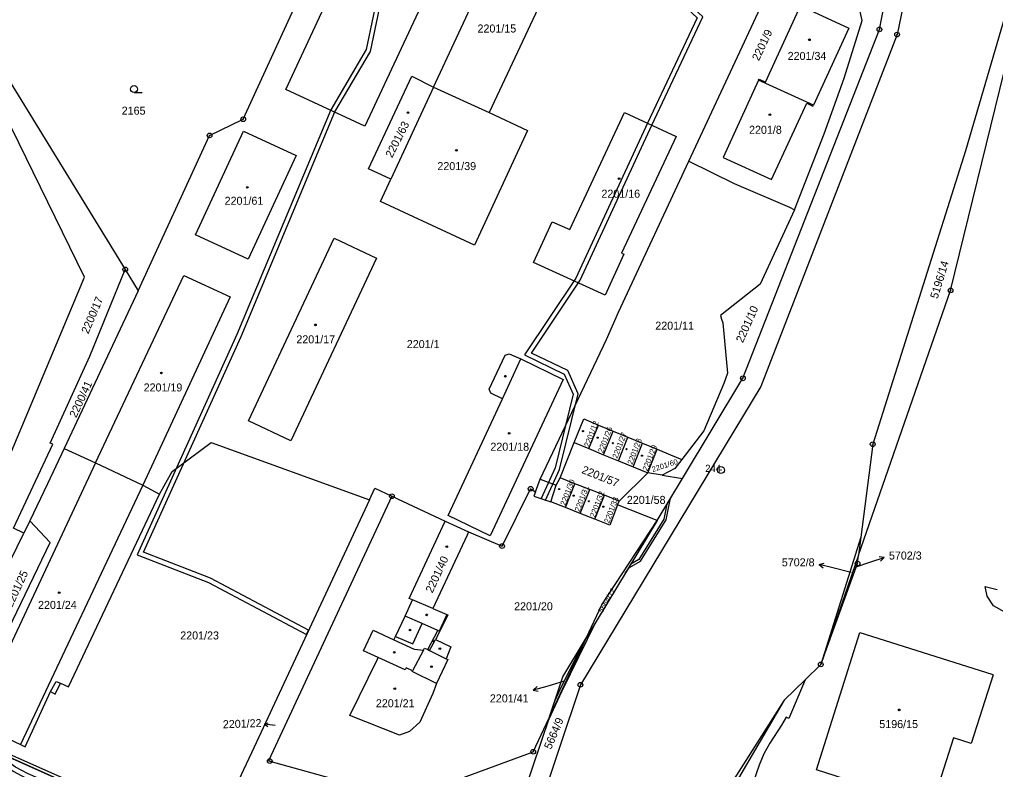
# Model space of a CAD drawing. Extents: x -644096 to -634268, y -1141430 to -1133463.
# Drawn here: x -638098.4 to -637891.2, y -1139369.4 to -1139210.3 of the extents above; entities that cross this region are included whole.
import ezdxf

# ---------------------------------------------------------------- set-up
doc = ezdxf.new("R2010")
doc.units = 0
for name, color, linetype in [('_CIVIL_CONSTRUCTION', 7, 'Continuous'), ('B_Hranice _3D', 7, 'Continuous'), ('M_Svah_Nasyp', 7, 'Continuous'), ('M_Svah_Zarez', 7, 'Continuous'), ('svrsek_osa_sjezdy', 7, 'Continuous'), ('svrsek_osa_terminal_VRT', 7, 'Continuous'), ('svrsek_osa_VRT', 7, 'Continuous'), ('svrsek_popisy_VRT', 7, 'Continuous'), ('terminal_VRT', 7, 'Continuous')]:
    doc.layers.add(name, color=color, linetype=linetype)

msp = doc.modelspace()

# ---------------------------------------------------------------- linework, layer by layer
at = {"layer": '_CIVIL_CONSTRUCTION'}
for centre, radius in [((-637915.89, -1139212.38), 0.5), ((-637915.89, -1139212.38), 0.0303), ((-637912.13, -1139213.47), 0.5), ((-637912.13, -1139213.47), 0.0303), ((-638050.95, -1139231.45), 0.5), ((-638050.95, -1139231.45), 0.0303), ((-638058.07, -1139234.88), 0.5), ((-638058.07, -1139234.88), 0.0303), ((-638075.99, -1139263.31), 0.5), ((-638075.99, -1139263.31), 0.0303), ((-637900.77, -1139267.76), 0.5), ((-637900.77, -1139267.76), 0.0303), ((-637944.87, -1139286.42), 0.5), ((-637944.87, -1139286.42), 0.0303), ((-637917.31, -1139300.41), 0.5), ((-637917.31, -1139300.41), 0.0303), ((-637949.52, -1139305.89), 0.75), ((-637949.52, -1139305.89), 0.03), ((-637989.92, -1139309.87), 0.5), ((-637989.92, -1139309.87), 0.0303), ((-638019.38, -1139311.44), 0.5), ((-638019.38, -1139311.44), 0.0303), ((-637996, -1139322.04), 0.5), ((-637996, -1139322.04), 0.0303), ((-637920.51, -1139325.73), 0.5), ((-637920.51, -1139325.73), 0.0303), ((-637928.33, -1139347.14), 0.5), ((-637928.33, -1139347.14), 0.0303), ((-637979.36, -1139351.46), 0.5), ((-637979.36, -1139351.46), 0.0303), ((-637989.37, -1139365.67), 0.5), ((-637989.37, -1139365.67), 0.0303), ((-638045.32, -1139367.66), 0.5), ((-638045.32, -1139367.66), 0.0303)]:
    msp.add_circle(centre, radius, dxfattribs=at)
at = {"layer": 'B_Hranice _3D'}
for points in [[(-638057.92, -1139328.82), (-638072.12, -1139323.33), (-638051.39, -1139277.51), (-638031.46, -1139229.87), (-638023.89, -1139217.03), (-638019.44, -1139195.69), (-638012.77, -1139180.9), (-638013.76, -1139180.63), (-638020.4, -1139195.37), (-638024.83, -1139216.67), (-638032.36, -1139229.43), (-638052.31, -1139277.11), (-638073.46, -1139323.89), (-638058.34, -1139329.74), (-638037.49, -1139340.8), (-638037.07, -1139339.9)], [(-637957.81, -1139196.25), (-637960.51, -1139202.21), (-637961.24, -1139203.69), (-637954.58, -1139209.92), (-637965.08, -1139232.27), (-637980.36, -1139265.15), (-637991.22, -1139281.45), (-637982.77, -1139285.53), (-637980.91, -1139289.81), (-637984.74, -1139305.43), (-637987.72, -1139311.94), (-637986.77, -1139312.25), (-637983.8, -1139305.77), (-637979.85, -1139289.73), (-637982.01, -1139284.79), (-637989.76, -1139281.05), (-637979.44, -1139265.58), (-637964.18, -1139232.69), (-637953.36, -1139209.68), (-637960.02, -1139203.47), (-637959.61, -1139202.65), (-637956.58, -1139196.59)], [(-637969.83, -1139327.78), (-637968.92, -1139326.56), (-637966.62, -1139325.26), (-637961.18, -1139316.48), (-637960.23, -1139311.85), (-637961, -1139313.12), (-637961.65, -1139316.29), (-637966.98, -1139324.88), (-637968.67, -1139325.84)], [(-637986.45, -1139359.77), (-637983.26, -1139352.77), (-637976.08, -1139338.15), (-637978.05, -1139341.43), (-637979.14, -1139343.24), (-637983.72, -1139352.55), (-637984.84, -1139355.01), (-637986.01, -1139358.47)], [(-638058.16, -1139385.08), (-638116.11, -1139359.35), (-638116.31, -1139359.79), (-638058.44, -1139385.69)], [(-638050.77, -1139389.12), (-638058.44, -1139385.69), (-638070.21, -1139380.42), (-638073.38, -1139380.58), (-638080.73, -1139377.19), (-638096.61, -1139370.37), (-638099.29, -1139368.96), (-638103.41, -1139366.03), (-638104.26, -1139365.18), (-638112.96, -1139361.29), (-638112.41, -1139361.62), (-638107.23, -1139364.46), (-638105.57, -1139365.28), (-638104.05, -1139366.79), (-638099.81, -1139369.82), (-638097.05, -1139371.27), (-638081.13, -1139378.11), (-638073.58, -1139381.6), (-638070.12, -1139381.41), (-638066.97, -1139382.5), (-638058.58, -1139385.99)]]:
    msp.add_lwpolyline(points, close=True, dxfattribs=at)
at = {"layer": 'M_Svah_Nasyp'}
for p, q in [((-637995.93, -1139290.75), (-637992.02, -1139282.32)), ((-637987.87, -1139307.85), (-637984.5, -1139309.13)), ((-638072.24, -1139309.11), (-638098.23, -1139364.1)), ((-638010.67, -1139335.25), (-638014.98, -1139333.42)), ((-638012.93, -1139338.47), (-638016.59, -1139336.88)), ((-638007.69, -1139336.55), (-638009.32, -1139340.08)), ((-638014.94, -1139342.78), (-638012.93, -1139338.47)), ((-638009.66, -1139339.92), (-638012.93, -1139338.47)), ((-638018.96, -1139341.92), (-638014.68, -1139343.9)), ((-638018.61, -1139341.18), (-638014.94, -1139342.78)), ((-638011.73, -1139344), (-638009.66, -1139339.92)), ((-638011.38, -1139344.18), (-638010.11, -1139341.84)), ((-638009.32, -1139340.08), (-638009.66, -1139339.92)), ((-638014.68, -1139343.9), (-638012.64, -1139344.08)), ((-638012.64, -1139344.08), (-638012.44, -1139343.67)), ((-638012.44, -1139343.67), (-638011.73, -1139344)), ((-638011.73, -1139344), (-638011.38, -1139344.18)), ((-638012.64, -1139344.08), (-638015.01, -1139348.49)), ((-638011.38, -1139344.18), (-638007.85, -1139345.93)), ((-638091.83, -1139352.91), (-638090.64, -1139350.74)), ((-638090.64, -1139350.74), (-638089.71, -1139351.13))]:
    msp.add_line(p, q, dxfattribs=at)
at = {"layer": 'M_Svah_Zarez'}
for centre, radius in [((-637930.73, -1139214.58), 0.175), ((-638015.97, -1139230.04), 0.175), ((-637939.14, -1139230.48), 0.175), ((-638005.67, -1139238.03), 0.175), ((-637971.14, -1139244.04), 0.175), ((-638050.07, -1139245.9), 0.175), ((-638035.61, -1139275.08), 0.175), ((-638068.32, -1139285.29), 0.175), ((-637995.28, -1139285.97), 0.175), ((-637994.48, -1139298.1), 0.175), ((-637978.8, -1139297.65), 0.123), ((-637975.7, -1139299), 0.123), ((-637972.48, -1139300.19), 0.123), ((-637969.56, -1139301.45), 0.123), ((-637966.27, -1139302.82), 0.123), ((-637983.86, -1139309.92), 0.123), ((-637980.79, -1139311.32), 0.123), ((-637977.55, -1139312.51), 0.123), ((-637974.5, -1139313.67), 0.123), ((-638007.72, -1139322.16), 0.175), ((-638090.01, -1139331.9), 0.175), ((-638011.99, -1139336.63), 0.175), ((-638015.52, -1139339.85), 0.175), ((-638010.58, -1139342.22), 0.123), ((-638009.19, -1139343.8), 0.175), ((-638018.86, -1139344.56), 0.175), ((-638010.97, -1139347.61), 0.175), ((-638018.77, -1139352.3), 0.175), ((-637911.68, -1139356.79), 0.175)]:
    msp.add_circle(centre, radius, dxfattribs=at)
at = {"layer": 'svrsek_osa_sjezdy'}
msp.add_line((-638074.12, -1139225.78), (-638072.37, -1139225.78), dxfattribs=at)
msp.add_circle((-638074.12, -1139225.03), 0.75, dxfattribs=at)
at = {"layer": 'svrsek_osa_terminal_VRT'}
msp.add_arc((-642050.26, -1145189.6), 8802.25, 41.413152, 75.317049, dxfattribs=at)
at = {"layer": 'svrsek_popisy_VRT'}
for p, q in [((-637917.71, -1139325.4), (-637914.86, -1139324.47)), ((-637914.86, -1139324.47), (-637915.96, -1139324.31)), ((-637914.86, -1139324.47), (-637915.65, -1139325.26)), ((-637928.67, -1139325.9), (-637927.58, -1139325.66)), ((-637925.76, -1139326.63), (-637928.67, -1139325.9)), ((-637928.67, -1139325.9), (-637927.82, -1139326.63)), ((-637921.87, -1139327.6), (-637925.76, -1139326.63)), ((-637921.02, -1139326.5), (-637917.71, -1139325.4)), ((-637986.51, -1139351.79), (-637989.4, -1139352.62)), ((-637989.4, -1139352.62), (-637988.57, -1139351.86)), ((-637982.77, -1139350.7), (-637986.51, -1139351.79)), ((-637989.4, -1139352.62), (-637988.29, -1139352.82)), ((-638046.43, -1139359.85), (-638045.62, -1139359.56)), ((-638044.14, -1139360.13), (-638046.43, -1139359.85)), ((-638046.43, -1139359.85), (-638045.71, -1139360.32))]:
    msp.add_line(p, q, dxfattribs=at)
at = {"layer": 'terminal_VRT'}
for p, q in [((-637956.34, -1139240.33), (-637938.29, -1139201.63)), ((-638107.79, -1139211.6), (-638075.99, -1139263.31)), ((-637929.9, -1139228.48), (-637941.52, -1139223.13)), ((-638010.51, -1139224.63), (-638019.62, -1139244.18)), ((-638010.51, -1139224.63), (-637998.72, -1139230.03)), ((-638075.99, -1139263.31), (-638073.21, -1139267.83)), ((-638073.21, -1139267.83), (-638088.92, -1139301.29)), ((-637977.56, -1139301.35), (-637975.49, -1139296.33)), ((-637975.49, -1139296.33), (-637972.37, -1139297.62)), ((-637974.43, -1139302.63), (-637972.37, -1139297.62)), ((-637972.37, -1139297.62), (-637969.26, -1139298.91)), ((-637983.66, -1139307.54), (-637980.69, -1139300.07)), ((-637980.69, -1139300.07), (-637977.56, -1139301.35)), ((-637971.3, -1139303.91), (-637969.26, -1139298.91)), ((-637969.26, -1139298.91), (-637966.15, -1139300.2)), ((-637968.18, -1139305.18), (-637966.15, -1139300.2)), ((-637966.15, -1139300.2), (-637963.05, -1139301.49)), ((-638088.92, -1139301.29), (-638082.31, -1139304.39)), ((-637977.56, -1139301.35), (-637974.43, -1139302.63)), ((-637965.03, -1139306.47), (-637963.05, -1139301.49)), ((-638082.31, -1139304.39), (-638072.24, -1139309.11)), ((-637974.43, -1139302.63), (-637971.3, -1139303.91)), ((-637971.3, -1139303.91), (-637968.18, -1139305.18)), ((-637971.11, -1139312.49), (-637965.03, -1139306.47)), ((-637968.18, -1139305.18), (-637965.03, -1139306.47)), ((-637961.97, -1139306.96), (-637965.03, -1139306.47)), ((-637980.52, -1139308.78), (-637983.66, -1139307.54)), ((-637982.53, -1139313.85), (-637980.52, -1139308.78)), ((-637977.39, -1139310.01), (-637980.52, -1139308.78)), ((-637963.09, -1139316.58), (-637957.69, -1139307.65)), ((-637961.97, -1139306.96), (-637957.69, -1139307.65)), ((-638072.24, -1139309.11), (-638068.74, -1139311.02)), ((-637979.39, -1139315.09), (-637977.39, -1139310.01)), ((-637974.25, -1139311.25), (-637977.39, -1139310.01)), ((-638024.15, -1139312.2), (-638049.2, -1139365.9)), ((-638019.38, -1139311.44), (-638008.05, -1139316.72)), ((-637982.53, -1139313.85), (-637985.66, -1139312.61)), ((-637976.27, -1139316.33), (-637974.25, -1139311.25)), ((-637971.11, -1139312.49), (-637974.25, -1139311.25)), ((-637971.45, -1139313.29), (-637971.11, -1139312.49)), ((-637979.39, -1139315.09), (-637982.53, -1139313.85)), ((-637963.09, -1139316.58), (-637971.45, -1139313.29)), ((-638096.25, -1139316.66), (-638097.52, -1139319.28)), ((-638008.05, -1139316.72), (-638003.09, -1139318.97)), ((-637976.27, -1139316.33), (-637979.39, -1139315.09)), ((-637963.09, -1139316.58), (-637978.05, -1139341.43)), ((-638101.81, -1139328.14), (-638097.52, -1139319.28)), ((-637919.8, -1139320.11), (-637928.33, -1139347.14)), ((-637919.8, -1139320.11), (-637920.29, -1139323.98)), ((-637920.29, -1139323.98), (-637928.33, -1139347.14)), ((-637986.01, -1139358.47), (-637978.05, -1139341.43)), ((-637928.33, -1139347.14), (-637931.67, -1139350.4)), ((-637936.08, -1139354.7), (-637931.67, -1139350.4)), ((-637936.08, -1139354.7), (-637973.32, -1139418.07)), ((-637986.01, -1139358.47), (-637994.83, -1139384.57)), ((-638058.44, -1139385.69), (-638116.31, -1139359.79)), ((-638049.2, -1139365.9), (-638058.44, -1139385.69))]:
    msp.add_line(p, q, dxfattribs=at)
for points in [[(-637880.04, -1139178.17), (-637897.58, -1139238.13), (-637917.31, -1139300.41), (-637919.8, -1139320.11)], [(-637920.29, -1139323.98), (-637900.77, -1139267.76), (-637878.83, -1139178.35)], [(-638041.86, -1139225.1), (-638021.34, -1139181), (-638004.55, -1139188.8), (-638025.1, -1139232.9), (-638041.86, -1139225.1)], [(-638010.51, -1139224.63), (-637995.87, -1139193.18), (-637984.04, -1139198.63), (-637998.72, -1139230.03)], [(-638073.21, -1139267.83), (-638058.07, -1139234.88), (-638050.95, -1139231.45), (-638036.57, -1139200.05)], [(-637909.59, -1139201.09), (-637912.13, -1139213.47), (-637941.06, -1139288.18), (-637979.36, -1139351.46), (-637992.86, -1139391.81)], [(-637957.69, -1139307.65), (-637944.87, -1139286.42), (-637915.89, -1139212.38), (-637914.88, -1139207.27), (-637917.8, -1139206.56)], [(-637933.9, -1139250.64), (-637927.62, -1139234.54), (-637923.33, -1139222.71), (-637919.53, -1139210.48), (-637919.99, -1139208.55), (-637921.01, -1139207.87), (-637920.51, -1139206.53), (-637920.3, -1139205.96)], [(-637941.52, -1139223.13), (-637941.44, -1139222.95), (-637940.08, -1139223.58), (-637932.63, -1139207.36), (-637922.36, -1139212.08), (-637929.9, -1139228.48)], [(-638101.81, -1139328.14), (-638106.55, -1139320.83), (-638107.5, -1139319.37), (-638084.61, -1139264.98), (-638107.96, -1139217.32)], [(-638019.62, -1139244.18), (-638024.31, -1139241.97), (-638015.14, -1139222.32), (-638010.51, -1139224.63)], [(-637941.52, -1139223.13), (-637949.07, -1139239.55), (-637938.8, -1139244.23), (-637931.32, -1139228.05), (-637929.99, -1139228.67), (-637929.9, -1139228.48)], [(-637998.72, -1139230.03), (-637990.57, -1139233.8), (-638001.85, -1139258.18), (-638021.82, -1139248.9), (-638019.62, -1139244.18)], [(-637959.06, -1139235.09), (-637970.64, -1139259.84), (-637970.13, -1139260.07), (-637974.11, -1139268.78), (-637989.34, -1139261.86), (-637985.37, -1139253.18), (-637981.59, -1139254.86), (-637969.98, -1139229.98), (-637959.06, -1139235.09)], [(-638061.08, -1139255.96), (-638050.85, -1139233.96), (-638039.71, -1139239.15), (-638049.91, -1139261.16), (-638061.08, -1139255.96)], [(-637988.88, -1139310.5), (-637987.87, -1139307.85), (-637973.85, -1139278.18), (-637971.29, -1139272.39), (-637956.34, -1139240.33)], [(-637956.34, -1139240.33), (-637946.72, -1139245.09), (-637934.98, -1139250.09), (-637933.9, -1139250.64)], [(-637933.9, -1139250.64), (-637941.18, -1139266.45), (-637949.6, -1139273.09), (-637949.37, -1139273.87), (-637949.14, -1139274.62), (-637948.13, -1139285.35), (-637948.89, -1139287.51), (-637953.18, -1139297.57), (-637957.86, -1139303.65)], [(-638049.79, -1139295.43), (-638031.62, -1139256.67), (-638022.68, -1139260.92), (-638040.8, -1139299.69), (-638049.79, -1139295.43)], [(-638097.52, -1139319.28), (-638099.69, -1139318.24), (-638091.33, -1139300.41), (-638091.9, -1139300.16), (-638083.49, -1139281.71), (-638075.99, -1139263.31)], [(-638082.31, -1139304.39), (-638063.54, -1139264.58), (-638053.68, -1139269.16), (-638072.24, -1139309.11)], [(-638007.46, -1139315.52), (-637995.93, -1139290.75), (-637998.4, -1139289.58), (-637998.73, -1139288.72), (-637995.36, -1139281.51), (-637994.51, -1139281.21), (-637992.02, -1139282.32), (-637983.02, -1139286.7), (-637998.5, -1139319.85), (-638007.46, -1139315.52)], [(-637980.69, -1139300.07), (-637978.6, -1139295.04), (-637975.49, -1139296.33)], [(-638068.74, -1139311.02), (-638066.01, -1139306.18), (-638062.43, -1139303.51), (-638057.72, -1139300.07), (-638024.15, -1139312.2)], [(-638088.92, -1139301.29), (-638092.47, -1139308.84), (-638096.25, -1139316.66)], [(-637963.05, -1139301.49), (-637960.26, -1139302.65), (-637957.86, -1139303.65)], [(-638082.31, -1139304.39), (-638108.16, -1139359.44), (-638098.23, -1139364.1), (-638097.2, -1139364.61), (-638091.83, -1139352.91), (-638090.86, -1139353.46), (-638089.71, -1139351.13), (-638088, -1139351.9), (-638068.74, -1139311.02)], [(-637957.86, -1139303.65), (-637959.34, -1139305.56), (-637961.97, -1139306.96)], [(-637985.66, -1139312.61), (-637984.5, -1139309.13), (-637983.66, -1139307.54)], [(-638024.15, -1139312.2), (-638023.01, -1139309.75), (-638019.38, -1139311.44)], [(-638003.09, -1139318.97), (-637996, -1139322.04), (-637989.92, -1139309.87), (-637988.88, -1139310.5)], [(-637988.88, -1139310.5), (-637989.24, -1139311.45), (-637985.66, -1139312.61)], [(-638019.38, -1139311.44), (-638045.57, -1139367.59), (-638045.32, -1139367.66), (-638031.28, -1139371.59), (-638010.36, -1139373.39), (-637989.37, -1139365.67), (-637986.01, -1139358.47)], [(-637971.45, -1139313.29), (-637973.14, -1139317.57), (-637976.27, -1139316.33)], [(-638106.75, -1139339), (-638101.59, -1139341.42), (-638091.89, -1139321.23), (-638096.25, -1139316.66)], [(-638022.3, -1139345.67), (-638025.43, -1139344.23), (-638023.37, -1139339.88), (-638018.96, -1139341.92), (-638018.61, -1139341.18), (-638016.59, -1139336.88), (-638014.98, -1139333.42), (-638015.7, -1139333.12), (-638008.05, -1139316.72)], [(-637978.05, -1139341.43), (-637974.81, -1139334.49), (-637963.09, -1139316.58)], [(-638003.09, -1139318.97), (-638003.4, -1139319.7), (-638010.67, -1139335.25), (-638007.69, -1139336.55), (-638007.49, -1139336.61), (-638009.94, -1139341.51), (-638010.11, -1139341.84), (-638006.9, -1139343.39), (-638007.85, -1139345.93), (-638007.48, -1139346.07), (-638009.9, -1139351.17)], [(-637928.33, -1139347.14), (-637920.51, -1139325.73), (-637920.29, -1139323.98)], [(-637888.25, -1139372.71), (-637886.26, -1139366.8), (-637886.93, -1139366.6), (-637882.23, -1139353.05), (-637880.16, -1139346.83), (-637881.74, -1139341.28), (-637882.91, -1139339.68), (-637884.52, -1139338.54), (-637886.81, -1139337.26), (-637889.28, -1139336.04), (-637891.63, -1139334.71), (-637892.98, -1139332.66), (-637893.41, -1139330.57), (-637890.85, -1139331.27)], [(-637986.01, -1139358.47), (-637983.06, -1139349.75), (-637978.05, -1139341.43)], [(-637929.27, -1139369.54), (-637920.02, -1139340.36), (-637892.03, -1139349.22), (-637891.73, -1139349.36), (-637896.37, -1139363.93), (-637900.16, -1139362.73), (-637904.8, -1139377.34), (-637929.27, -1139369.54)], [(-638009.9, -1139351.17), (-638010.69, -1139353.29), (-638013.43, -1139359.36), (-638015.64, -1139361.35), (-638017.74, -1139362.18), (-638028.29, -1139358), (-638022.46, -1139346.01), (-638022.3, -1139345.67)], [(-638009.9, -1139351.17), (-638015.07, -1139348.61), (-638015.01, -1139348.49), (-638016.38, -1139347.88), (-638016.56, -1139348.31), (-638022.3, -1139345.67)], [(-637931.67, -1139350.4), (-637935.09, -1139358.63), (-637935.65, -1139358.3), (-637936.66, -1139360.04), (-637939.15, -1139363.87), (-637940.43, -1139366.11), (-637941.41, -1139368.54), (-637943.24, -1139373.86)], [(-637936.08, -1139354.7), (-637955.81, -1139385.8), (-637973.32, -1139418.07)]]:
    msp.add_lwpolyline(points, dxfattribs=at)

# ---------------------------------------------------------------- texts
at = {"layer": '_CIVIL_CONSTRUCTION'}
msp.add_text('244', height=1.5, dxfattribs=at).set_placement((-637952.86, -1139306.27))
at = {"layer": 'svrsek_osa_VRT'}
for s, p in [('2201/15', (-638001.2, -1139213.03)), ('2201/34', (-637935.36, -1139218.85)), ('2165', (-638076.74, -1139230.47)), ('2201/8', (-637943.56, -1139234.53)), ('2201/39', (-638009.72, -1139242.23)), ('2201/16', (-637974.9, -1139248.09)), ('2201/61', (-638054.89, -1139249.59)), ('2201/11', (-637963.46, -1139276.1)), ('2201/17', (-638039.66, -1139279)), ('2201/1', (-638016.21, -1139280)), ('2201/19', (-638072.08, -1139289.21)), ('2201/18', (-637998.47, -1139301.79)), ('2201/58', (-637969.5, -1139313.07)), ('5702/3', (-637913.86, -1139324.88)), ('5702/8', (-637936.6, -1139326.32)), ('2201/24', (-638094.5, -1139335.36)), ('2201/20', (-637993.43, -1139335.65)), ('2201/23', (-638064.31, -1139341.84)), ('2201/41', (-637998.58, -1139355.2)), ('2201/21', (-638022.78, -1139356.23)), ('5196/15', (-637915.9, -1139360.65))]:
    msp.add_text(s, height=1.7, dxfattribs=at).set_placement(p)
for s, height, rotation, p in [('2201/9', 1.7, 65, (-637941.48, -1139219.19)), ('2201/63', 1.7, 63, (-638019.34, -1139239.76)), ('5196/14', 1.7, 73, (-637903.53, -1139269.65)), ('2200/17', 1.7, 67, (-638083.83, -1139277.12)), ('2201/10', 1.7, 66, (-637944.88, -1139279.02)), ('2200/41', 1.7, 65, (-638086.4, -1139294.92)), ('2201/12', 1.19, 69, (-637977.52, -1139301.12)), ('2201/26', 1.19, 69, (-637974.57, -1139302.35)), ('2201/27', 1.19, 69, (-637971.52, -1139303.53)), ('2201/28', 1.19, 69, (-637968.33, -1139304.84)), ('2201/29', 1.19, 69, (-637965.11, -1139306.19)), ('2201/60', 1.14, 18, (-637963.97, -1139306.32)), ('2201/57', 1.7, 338, (-637979.22, -1139306.47)), ('2201/30', 1.19, 69, (-637982.58, -1139313.52)), ('2201/31', 1.19, 69, (-637979.53, -1139314.83)), ('2201/32', 1.19, 69, (-637976.29, -1139316.04)), ('2201/33', 1.19, 69, (-637973.27, -1139317.27)), ('2201/40', 1.7, 65, (-638010.78, -1139332.11)), ('2201/25', 1.7, 65, (-638100.01, -1139335.14)), ('5664/12', 1.14, 60, (-637974.68, -1139336.3)), ('5664/9', 1.7, 67, (-637985.59, -1139365.3)), ('2201/22', 1.7, 2, (-638055.24, -1139360.7))]:
    msp.add_text(s, height=height, rotation=rotation, dxfattribs=at).set_placement(p)

doc.saveas('drawing.dxf')
